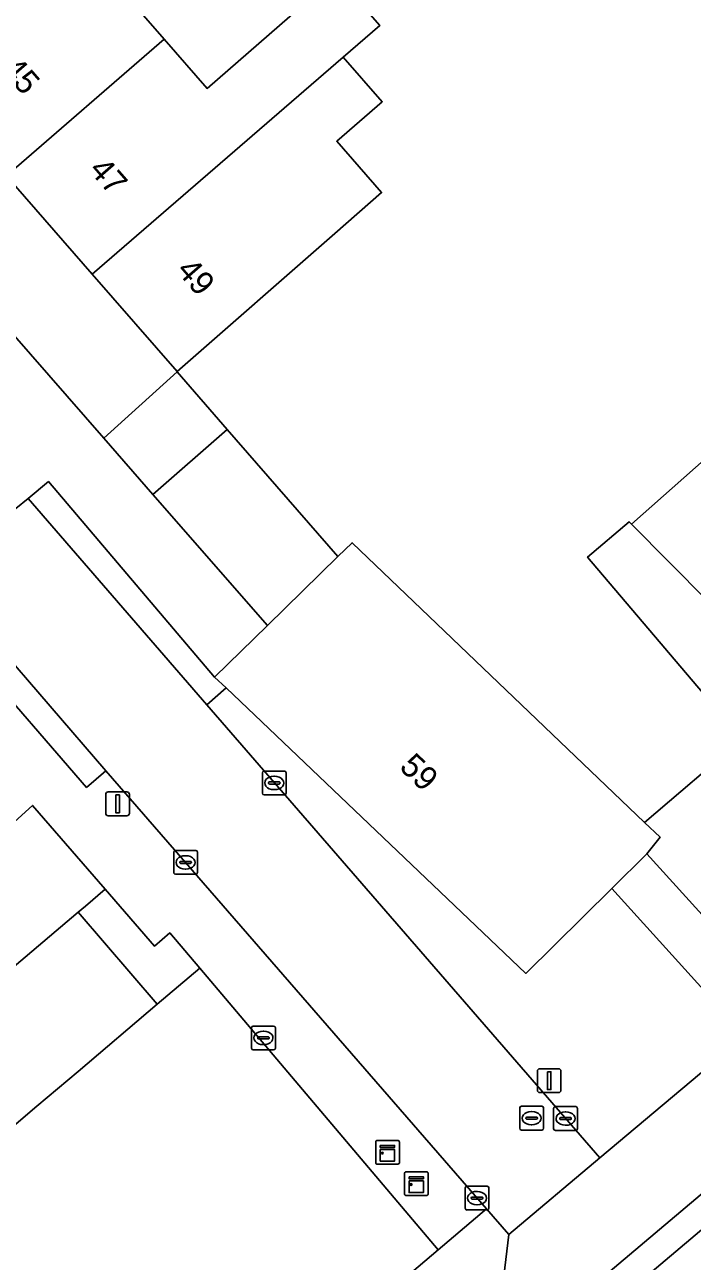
# Model space of a CAD drawing. Extents: x 161772 to 163126, y 383092 to 383917.
# Drawn here: x 162299.8 to 162327.9, y 383240.1 to 383292 of the extents above; entities that cross this region are included whole.
import ezdxf

# ---------------------------------------------------------------- set-up
doc = ezdxf.new("R2010")
doc.units = 0
for name, color, linetype in [('IMGEO_Brandkraan', 7, 'Continuous'), ('IMGEO_Erf', 7, 'Continuous'), ('IMGEO_Groenvoorziening', 7, 'Continuous'), ('IMGEO_Kast', 7, 'Continuous'), ('IMGEO_Kolk', 7, 'Continuous'), ('IMGEO_Lichtmast', 7, 'Continuous'), ('IMGEO_Pand', 7, 'Continuous'), ('IMGEO_Pand_nummerreeks', 7, 'Continuous'), ('IMGEO_Parkeervlak_open', 7, 'Continuous'), ('IMGEO_Rijbaan_lokaal_gesloten', 7, 'Continuous'), ('IMGEO_Rijbaan_lokaal_open', 7, 'Continuous'), ('IMGEO_Rioolput', 7, 'Continuous'), ('IMGEO_Voetpad_open', 7, 'Continuous')]:
    doc.layers.add(name, color=color, linetype=linetype)

msp = doc.modelspace()

# ---------------------------------------------------------------- linework, layer by layer
at = {"layer": 'IMGEO_Brandkraan'}
for p, q in [((162309.339, 383249.074), (162309.339, 383249.926)), ((162309.414, 383250), (162310.266, 383250)), ((162309.827, 383249.78), (162309.852, 383249.78)), ((162310.34, 383249.926), (162310.34, 383249.074)), ((162309.598, 383249.494), (162309.598, 383249.506)), ((162310.036, 383249.457), (162309.638, 383249.457)), ((162309.641, 383249.543), (162310.039, 383249.543)), ((162309.85, 383249.22), (162309.825, 383249.22)), ((162310.082, 383249.506), (162310.082, 383249.494)), ((162310.266, 383249), (162309.414, 383249))]:
    msp.add_line(p, q, dxfattribs=at)
for points in [[(162309.339, 383249.074), (162309.339, 383249.926)], [(162309.414, 383250), (162310.266, 383250)], [(162310.34, 383249.926), (162310.34, 383249.074)], [(162310.266, 383249), (162309.414, 383249)]]:
    msp.add_lwpolyline(points, dxfattribs=at)
for centre, radius, start, end in [((162309.416, 383249.924), 0.0765, 91.552, 178.448), ((162309.416, 383249.924), 0.0765, 91.552, 178.448), ((162310.264, 383249.924), 0.0765, 1.552, 88.448), ((162310.264, 383249.924), 0.0765, 1.552, 88.448), ((162309.416, 383249.076), 0.0765, 181.552, 268.448), ((162309.416, 383249.076), 0.0765, 181.552, 268.448), ((162309.638, 383249.503), 0.0403, 85.8775, 175.7526), ((162309.635, 383249.493), 0.0366, 178.938, 274.7102), ((162310.039, 383249.5), 0.043, 264.8664, 352.4533), ((162310.043, 383249.505), 0.0386, 1.7309, 96.639), ((162310.264, 383249.076), 0.0765, 271.552, 358.448), ((162310.264, 383249.076), 0.0765, 271.552, 358.448)]:
    msp.add_arc(centre, radius, start, end, dxfattribs=at)
for centre, major_axis, ratio, start_param, end_param in [((162309.826, 383249.5), (-0.387, 0.002), 0.722429, 4.712389, 7.853982), ((162309.851, 383249.5), (-0.39, 0.002), 0.717154, 1.570796, 4.712389)]:
    msp.add_ellipse(centre, major_axis=major_axis, ratio=ratio, start_param=start_param, end_param=end_param, dxfattribs=at)
at = {"layer": 'IMGEO_Erf'}
for points in [[(162252.881, 383332.23), (162303.136, 383274.682), (162306.214, 383277.475), (162308.323, 383275.05), (162312.965, 383269.713), (162313.561, 383270.296), (162325.846, 383258.547), (162329.957, 383262.04), (162323.454, 383269.69), (162325.199, 383271.174), (162325.303, 383271.069), (162329.696, 383274.966)], [(162312.908, 383294.095), (162314.724, 383292.009), (162313.193, 383290.687), (162314.828, 383288.809), (162312.921, 383287.15), (162314.804, 383284.994), (162312.839, 383283.278), (162306.214, 383277.491), (162302.648, 383281.576), (162299.052, 383285.694), (162295.571, 383289.681), (162291.955, 383293.823)], [(162303.734, 383293.668), (162305.672, 383291.441), (162307.476, 383289.368), (162311.383, 383292.768)]]:
    msp.add_lwpolyline(points, dxfattribs=at)
at = {"layer": 'IMGEO_Groenvoorziening'}
msp.add_lwpolyline([(162260.746, 383236.819), (162262.673, 383234.333), (162249.167, 383223.416), (162255.614, 383215.381), (162255.715, 383215.467), (162302.061, 383254.778), (162302.361, 383255.033), (162303.194, 383255.746), (162300.139, 383259.267), (162299.079, 383258.296), (162299.322, 383258.018), (162282.509, 383243.795), (162278.634, 383248.351), (162278.475, 383248.213), (162276.626, 383250.42), (162260.416, 383237.219)], close=True, dxfattribs=at)
at = {"layer": 'IMGEO_Kast'}
for p, q in [((162314.555, 383244.276), (162314.555, 383245.117)), ((162314.555, 383245.117), (162314.555, 383244.276)), ((162314.63, 383245.201), (162315.471, 383245.201)), ((162315.471, 383245.201), (162314.63, 383245.201)), ((162315.555, 383245.126), (162315.555, 383244.285)), ((162315.555, 383244.285), (162315.555, 383245.126)), ((162315.48, 383244.201), (162314.639, 383244.201)), ((162314.639, 383244.201), (162315.48, 383244.201)), ((162315.839, 383243.882), (162316.68, 383243.882)), ((162316.68, 383243.882), (162315.839, 383243.882)), ((162315.764, 383242.957), (162315.764, 383243.798)), ((162315.764, 383243.798), (162315.764, 383242.957)), ((162316.764, 383243.807), (162316.764, 383242.966)), ((162316.764, 383242.966), (162316.764, 383243.807)), ((162316.689, 383242.882), (162315.848, 383242.882)), ((162315.848, 383242.882), (162316.689, 383242.882))]:
    msp.add_line(p, q, dxfattribs=at)
for points in [[(162314.75, 383244.991), (162315.35, 383244.991), (162315.35, 383244.906), (162314.75, 383244.906), (162314.75, 383244.991)], [(162314.75, 383244.816), (162315.35, 383244.816), (162315.35, 383244.327), (162314.75, 383244.327), (162314.75, 383244.816)], [(162315.959, 383243.672), (162316.559, 383243.672), (162316.559, 383243.587), (162315.959, 383243.587), (162315.959, 383243.672)], [(162315.959, 383243.497), (162316.559, 383243.497), (162316.559, 383243.008), (162315.959, 383243.008), (162315.959, 383243.497)]]:
    msp.add_lwpolyline(points, dxfattribs=at)
for centre in [(162314.834, 383244.665), (162316.043, 383243.346)]:
    msp.add_circle(centre, 0.0377, dxfattribs=at)
for centre, start, end in [((162314.633, 383245.123), 92.4484, 184.2845), ((162314.633, 383245.123), 92.4484, 184.2845), ((162315.477, 383245.123), 2.4484, 94.2845), ((162315.477, 383245.123), 2.4484, 94.2845), ((162314.633, 383244.279), 182.4484, 274.2845), ((162314.633, 383244.279), 182.4484, 274.2845), ((162315.477, 383244.279), 272.4484, 4.2845), ((162315.477, 383244.279), 272.4484, 4.2845), ((162315.842, 383243.804), 92.4484, 184.2845), ((162315.842, 383243.804), 92.4484, 184.2845), ((162316.686, 383243.804), 2.4484, 94.2845), ((162316.686, 383243.804), 2.4484, 94.2845), ((162315.842, 383242.96), 182.4484, 274.2845), ((162315.842, 383242.96), 182.4484, 274.2845), ((162316.686, 383242.96), 272.4484, 4.2845), ((162316.686, 383242.96), 272.4484, 4.2845)]:
    msp.add_arc(centre, 0.0779, start, end, dxfattribs=at)
at = {"layer": 'IMGEO_Kolk'}
for p, q in [((162309.794, 383259.78), (162309.794, 383260.632)), ((162309.869, 383260.706), (162310.721, 383260.706)), ((162310.282, 383260.486), (162310.307, 383260.486)), ((162310.795, 383260.632), (162310.795, 383259.78)), ((162310.053, 383260.2), (162310.053, 383260.212)), ((162310.491, 383260.163), (162310.093, 383260.163)), ((162310.096, 383260.249), (162310.494, 383260.249)), ((162310.537, 383260.212), (162310.537, 383260.2)), ((162310.721, 383259.706), (162309.869, 383259.706)), ((162310.305, 383259.926), (162310.28, 383259.926)), ((162306.145, 383257.372), (162306.997, 383257.372)), ((162306.07, 383256.446), (162306.07, 383257.298)), ((162306.329, 383256.866), (162306.329, 383256.878)), ((162306.372, 383256.915), (162306.77, 383256.915)), ((162306.558, 383257.152), (162306.583, 383257.152)), ((162306.813, 383256.878), (162306.813, 383256.866)), ((162307.071, 383257.298), (162307.071, 383256.446)), ((162306.997, 383256.372), (162306.145, 383256.372)), ((162306.767, 383256.829), (162306.369, 383256.829)), ((162306.581, 383256.592), (162306.556, 383256.592)), ((162322.031, 383245.689), (162322.031, 383246.541)), ((162322.106, 383246.615), (162322.958, 383246.615)), ((162323.032, 383246.541), (162323.032, 383245.689)), ((162322.29, 383246.109), (162322.29, 383246.121)), ((162322.728, 383246.072), (162322.33, 383246.072)), ((162322.333, 383246.158), (162322.731, 383246.158)), ((162322.519, 383246.395), (162322.544, 383246.395)), ((162322.774, 383246.121), (162322.774, 383246.109)), ((162322.958, 383245.615), (162322.106, 383245.615)), ((162322.542, 383245.835), (162322.517, 383245.835)), ((162318.313, 383242.35), (162318.313, 383243.202)), ((162318.388, 383243.276), (162319.24, 383243.276)), ((162318.615, 383242.819), (162319.013, 383242.819)), ((162318.801, 383243.056), (162318.826, 383243.056)), ((162319.314, 383243.202), (162319.314, 383242.35)), ((162318.572, 383242.77), (162318.572, 383242.782)), ((162319.01, 383242.733), (162318.612, 383242.733)), ((162318.824, 383242.496), (162318.799, 383242.496)), ((162319.056, 383242.782), (162319.056, 383242.77)), ((162319.24, 383242.276), (162318.388, 383242.276))]:
    msp.add_line(p, q, dxfattribs=at)
for points in [[(162309.794, 383259.78), (162309.794, 383260.632)], [(162309.869, 383260.706), (162310.721, 383260.706)], [(162310.795, 383260.632), (162310.795, 383259.78)], [(162310.721, 383259.706), (162309.869, 383259.706)], [(162306.145, 383257.372), (162306.997, 383257.372)], [(162306.07, 383256.446), (162306.07, 383257.298)], [(162307.071, 383257.298), (162307.071, 383256.446)], [(162306.997, 383256.372), (162306.145, 383256.372)], [(162322.031, 383245.689), (162322.031, 383246.541)], [(162322.106, 383246.615), (162322.958, 383246.615)], [(162323.032, 383246.541), (162323.032, 383245.689)], [(162322.958, 383245.615), (162322.106, 383245.615)], [(162318.313, 383242.35), (162318.313, 383243.202)], [(162318.388, 383243.276), (162319.24, 383243.276)], [(162319.314, 383243.202), (162319.314, 383242.35)], [(162319.24, 383242.276), (162318.388, 383242.276)]]:
    msp.add_lwpolyline(points, dxfattribs=at)
for centre, radius, start, end in [((162309.871, 383260.63), 0.0765, 91.552, 178.448), ((162309.871, 383260.63), 0.0765, 91.552, 178.448), ((162310.719, 383260.63), 0.0765, 1.552, 88.448), ((162310.719, 383260.63), 0.0765, 1.552, 88.448), ((162310.093, 383260.209), 0.0403, 85.8775, 175.7526), ((162310.09, 383260.199), 0.0366, 178.938, 274.7102), ((162310.494, 383260.206), 0.043, 264.8664, 352.4533), ((162310.498, 383260.211), 0.0386, 1.7309, 96.639), ((162309.871, 383259.782), 0.0765, 181.552, 268.448), ((162309.871, 383259.782), 0.0765, 181.552, 268.448), ((162310.719, 383259.782), 0.0765, 271.552, 358.448), ((162310.719, 383259.782), 0.0765, 271.552, 358.448), ((162306.147, 383257.296), 0.0765, 91.552, 178.448), ((162306.147, 383257.296), 0.0765, 91.552, 178.448), ((162306.995, 383257.296), 0.0765, 1.552, 88.448), ((162306.995, 383257.296), 0.0765, 1.552, 88.448), ((162306.369, 383256.875), 0.0403, 85.8775, 175.7526), ((162306.366, 383256.865), 0.0366, 178.938, 274.7102), ((162306.77, 383256.872), 0.043, 264.8664, 352.4533), ((162306.774, 383256.877), 0.0386, 1.7309, 96.639), ((162306.147, 383256.448), 0.0765, 181.552, 268.448), ((162306.147, 383256.448), 0.0765, 181.552, 268.448), ((162306.995, 383256.448), 0.0765, 271.552, 358.448), ((162306.995, 383256.448), 0.0765, 271.552, 358.448), ((162322.108, 383246.539), 0.0765, 91.552, 178.448), ((162322.108, 383246.539), 0.0765, 91.552, 178.448), ((162322.956, 383246.539), 0.0765, 1.552, 88.448), ((162322.956, 383246.539), 0.0765, 1.552, 88.448), ((162322.33, 383246.118), 0.0403, 85.8775, 175.7526), ((162322.327, 383246.108), 0.0366, 178.938, 274.7102), ((162322.731, 383246.115), 0.043, 264.8664, 352.4533), ((162322.735, 383246.12), 0.0386, 1.7309, 96.639), ((162322.108, 383245.691), 0.0765, 181.552, 268.448), ((162322.108, 383245.691), 0.0765, 181.552, 268.448), ((162322.956, 383245.691), 0.0765, 271.552, 358.448), ((162322.956, 383245.691), 0.0765, 271.552, 358.448), ((162318.39, 383243.2), 0.0765, 91.552, 178.448), ((162318.39, 383243.2), 0.0765, 91.552, 178.448), ((162318.612, 383242.779), 0.0403, 85.8775, 175.7526), ((162319.017, 383242.781), 0.0386, 1.7309, 96.639), ((162319.238, 383243.2), 0.0765, 1.552, 88.448), ((162319.238, 383243.2), 0.0765, 1.552, 88.448), ((162318.39, 383242.352), 0.0765, 181.552, 268.448), ((162318.39, 383242.352), 0.0765, 181.552, 268.448), ((162318.609, 383242.769), 0.0366, 178.938, 274.7102), ((162319.013, 383242.776), 0.043, 264.8664, 352.4533), ((162319.238, 383242.352), 0.0765, 271.552, 358.448), ((162319.238, 383242.352), 0.0765, 271.552, 358.448)]:
    msp.add_arc(centre, radius, start, end, dxfattribs=at)
for centre, major_axis, ratio, start_param, end_param in [((162310.281, 383260.206), (-0.387, 0.002), 0.722429, 4.712389, 7.853982), ((162310.306, 383260.206), (-0.39, 0.002), 0.717154, 1.570796, 4.712389), ((162306.557, 383256.872), (-0.387, 0.002), 0.722429, 4.712389, 7.853982), ((162306.582, 383256.872), (-0.39, 0.002), 0.717154, 1.570796, 4.712389), ((162322.518, 383246.115), (-0.387, 0.002), 0.722429, 4.712389, 7.853982), ((162322.543, 383246.115), (-0.39, 0.002), 0.717154, 1.570796, 4.712389), ((162318.8, 383242.776), (-0.387, 0.002), 0.722429, 4.712389, 7.853982), ((162318.825, 383242.776), (-0.39, 0.002), 0.717154, 1.570796, 4.712389)]:
    msp.add_ellipse(centre, major_axis=major_axis, ratio=ratio, start_param=start_param, end_param=end_param, dxfattribs=at)
at = {"layer": 'IMGEO_Lichtmast'}
for p, q in [((162303.218, 383258.93), (162303.218, 383259.73)), ((162303.218, 383259.73), (162303.218, 383258.93)), ((162303.318, 383259.83), (162304.108, 383259.83)), ((162304.108, 383259.83), (162303.318, 383259.83)), ((162304.208, 383259.73), (162304.208, 383258.93)), ((162304.208, 383258.93), (162304.208, 383259.73)), ((162304.108, 383258.83), (162303.318, 383258.83)), ((162303.318, 383258.83), (162304.108, 383258.83)), ((162321.347, 383247.306), (162321.347, 383248.106)), ((162321.347, 383248.106), (162321.347, 383247.306)), ((162321.447, 383248.206), (162322.237, 383248.206)), ((162322.237, 383248.206), (162321.447, 383248.206)), ((162322.337, 383248.106), (162322.337, 383247.306)), ((162322.337, 383247.306), (162322.337, 383248.106)), ((162322.237, 383247.206), (162321.447, 383247.206)), ((162321.447, 383247.206), (162322.237, 383247.206))]:
    msp.add_line(p, q, dxfattribs=at)
for points in [[(162303.638, 383259.705), (162303.788, 383259.705), (162303.788, 383258.955), (162303.638, 383258.955), (162303.638, 383259.705)], [(162321.767, 383248.081), (162321.917, 383248.081), (162321.917, 383247.331), (162321.767, 383247.331), (162321.767, 383248.081)]]:
    msp.add_lwpolyline(points, dxfattribs=at)
for centre, start, end in [((162303.318, 383259.73), 90, 180), ((162303.318, 383259.73), 90, 180), ((162304.108, 383259.73), 0, 90), ((162304.108, 383259.73), 360, 90), ((162303.318, 383258.93), 180, 270), ((162303.318, 383258.93), 180, 270), ((162304.108, 383258.93), 270, 0), ((162304.108, 383258.93), 270, 0), ((162321.447, 383248.106), 90, 180), ((162321.447, 383248.106), 90, 180), ((162322.237, 383248.106), 0, 90), ((162322.237, 383248.106), 360, 90), ((162321.447, 383247.306), 180, 270), ((162321.447, 383247.306), 180, 270), ((162322.237, 383247.306), 270, 0), ((162322.237, 383247.306), 270, 0)]:
    msp.add_arc(centre, 0.1, start, end, dxfattribs=at)
at = {"layer": 'IMGEO_Pand'}
for points in [[(162303.734, 383293.668), (162307.657, 383297.082), (162307.29, 383297.504), (162306.11, 383298.861), (162295.571, 383289.681), (162299.052, 383285.694), (162305.672, 383291.441)], [(162313.193, 383290.687), (162314.724, 383292.009), (162312.908, 383294.095), (162311.383, 383292.768), (162307.476, 383289.368), (162305.672, 383291.441), (162299.052, 383285.694), (162302.648, 383281.576)], [(162314.828, 383288.809), (162313.193, 383290.687), (162302.648, 383281.576), (162306.214, 383277.491), (162312.839, 383283.278), (162314.804, 383284.994), (162312.921, 383287.15)], [(162333.008, 383275.992), (162330.731, 383273.836), (162329.696, 383274.966), (162325.303, 383271.069), (162331.67, 383264.649), (162331.304, 383264.297), (162331.866, 383263.812), (162332.636, 383264.517), (162339.126, 383256.895), (162346.265, 383262.997), (162338.57, 383271.481), (162338.004, 383271.019)], [(162325.949, 383257.238), (162331.007, 383251.661), (162331.911, 383250.664), (162338.354, 383256.203), (162331.866, 383263.812), (162331.304, 383264.297), (162331.67, 383264.649), (162325.303, 383271.069), (162325.199, 383271.174), (162323.454, 383269.69), (162329.957, 383262.04), (162325.846, 383258.547), (162326.5, 383257.928)], [(162325.949, 383257.238), (162326.5, 383257.928), (162325.846, 383258.547), (162313.561, 383270.296), (162312.965, 383269.713), (162310.005, 383266.816), (162307.791, 383264.649), (162308.268, 383264.195), (162320.866, 383252.207), (162324.476, 383255.781)]]:
    msp.add_lwpolyline(points, close=True, dxfattribs=at)
msp.add_lwpolyline([(162316.056, 383239.645), (162317.179, 383240.601), (162307.174, 383252.434), (162305.378, 383250.912), (162302.058, 383248.098), (162300.325, 383246.629), (162297.405, 383244.154), (162295.68, 383242.692), (162292.736, 383240.196), (162291.016, 383238.738)], dxfattribs=at)
at = {"layer": 'IMGEO_Parkeervlak_open'}
msp.add_lwpolyline([(162308.323, 383275.05), (162305.198, 383272.321), (162310.005, 383266.816), (162312.965, 383269.713)], close=True, dxfattribs=at)
at = {"layer": 'IMGEO_Rijbaan_lokaal_gesloten'}
msp.add_lwpolyline([(162332.127, 383244.723), (162325.904, 383239.465), (162320.2, 383234.655), (162319.047, 383233.682), (162316.264, 383231.344), (162309.075, 383225.29), (162301.935, 383219.268), (162293.943, 383212.532), (162285.931, 383205.773), (162277.016, 383198.26), (162276.765, 383198.05), (162272.711, 383194.654), (162271.165, 383193.347), (162262.524, 383186.021), (162261.398, 383185.06), (162253.282, 383178.106)], dxfattribs=at)
at = {"layer": 'IMGEO_Rijbaan_lokaal_open'}
msp.add_lwpolyline([(162308.323, 383275.05), (162306.214, 383277.475), (162303.136, 383274.682), (162305.198, 383272.321)], close=True, dxfattribs=at)
at = {"layer": 'IMGEO_Rioolput'}
for p, q in [((162320.606, 383245.707), (162320.606, 383246.559)), ((162320.681, 383246.633), (162321.533, 383246.633)), ((162321.607, 383246.559), (162321.607, 383245.707)), ((162320.865, 383246.127), (162320.865, 383246.139)), ((162321.303, 383246.09), (162320.905, 383246.09)), ((162320.908, 383246.176), (162321.306, 383246.176)), ((162321.094, 383246.413), (162321.119, 383246.413)), ((162321.349, 383246.139), (162321.349, 383246.127)), ((162321.533, 383245.633), (162320.681, 383245.633)), ((162321.117, 383245.853), (162321.092, 383245.853))]:
    msp.add_line(p, q, dxfattribs=at)
for points in [[(162320.606, 383245.707), (162320.606, 383246.559)], [(162320.681, 383246.633), (162321.533, 383246.633)], [(162321.607, 383246.559), (162321.607, 383245.707)], [(162321.533, 383245.633), (162320.681, 383245.633)]]:
    msp.add_lwpolyline(points, dxfattribs=at)
for centre, radius, start, end in [((162320.683, 383246.557), 0.0765, 91.552, 178.448), ((162320.683, 383246.557), 0.0765, 91.552, 178.448), ((162321.531, 383246.557), 0.0765, 1.552, 88.448), ((162321.531, 383246.557), 0.0765, 1.552, 88.448), ((162320.905, 383246.136), 0.0403, 85.8775, 175.7526), ((162320.902, 383246.126), 0.0366, 178.938, 274.7102), ((162321.306, 383246.133), 0.043, 264.8664, 352.4533), ((162321.31, 383246.138), 0.0386, 1.7309, 96.639), ((162320.683, 383245.709), 0.0765, 181.552, 268.448), ((162320.683, 383245.709), 0.0765, 181.552, 268.448), ((162321.531, 383245.709), 0.0765, 271.552, 358.448), ((162321.531, 383245.709), 0.0765, 271.552, 358.448)]:
    msp.add_arc(centre, radius, start, end, dxfattribs=at)
for centre, major_axis, ratio, start_param, end_param in [((162321.093, 383246.133), (-0.387, 0.002), 0.722429, 4.712389, 7.853982), ((162321.118, 383246.133), (-0.39, 0.002), 0.717154, 1.570796, 4.712389)]:
    msp.add_ellipse(centre, major_axis=major_axis, ratio=ratio, start_param=start_param, end_param=end_param, dxfattribs=at)
at = {"layer": 'IMGEO_Voetpad_open'}
for points in [[(162299.442, 383271.736), (162299.952, 383272.153), (162300.808, 383272.859), (162307.791, 383264.649), (162310.005, 383266.816), (162305.198, 383272.321), (162303.136, 383274.682), (162252.881, 383332.23)], [(162257.559, 383308.056), (162295.504, 383264.551), (162296.453, 383263.424), (162295.458, 383262.571), (162295.7, 383262.29), (162293.597, 383260.51), (162297.033, 383256.586), (162299.079, 383258.296), (162300.139, 383259.267), (162303.194, 383255.746), (162305.261, 383253.36), (162305.907, 383253.909), (162307.174, 383252.434), (162317.179, 383240.601), (162319.205, 383242.326), (162303.222, 383260.718)], [(162296.578, 383268.395), (162298.528, 383266.146), (162303.222, 383260.718), (162319.205, 383242.326), (162320.145, 383241.245), (162323.973, 383244.46), (162307.468, 383263.492), (162299.952, 383272.153), (162299.442, 383271.736)], [(162303.222, 383260.718), (162302.408, 383260.021), (162297.677, 383265.473), (162298.528, 383266.146), (162296.578, 383268.395)], [(162330.077, 383249.586), (162323.973, 383244.46), (162320.145, 383241.245), (162319.458, 383235.533), (162328.629, 383243.275)], [(162319.458, 383235.533), (162320.145, 383241.245), (162319.205, 383242.326), (162317.179, 383240.601), (162316.056, 383239.645)]]:
    msp.add_lwpolyline(points, dxfattribs=at)
for points in [[(162300.808, 383272.859), (162299.952, 383272.153), (162307.468, 383263.492), (162308.268, 383264.195), (162307.791, 383264.649)], [(162303.222, 383260.718), (162298.528, 383266.146), (162297.677, 383265.473), (162302.408, 383260.021)], [(162324.476, 383255.781), (162320.866, 383252.207), (162308.268, 383264.195), (162307.468, 383263.492), (162323.973, 383244.46), (162330.077, 383249.586)], [(162325.949, 383257.238), (162324.476, 383255.781), (162330.077, 383249.586), (162330.334, 383249.303), (162331.911, 383250.664), (162331.007, 383251.661)], [(162302.061, 383254.778), (162305.378, 383250.912), (162307.174, 383252.434), (162305.907, 383253.909), (162305.261, 383253.36), (162303.194, 383255.746), (162302.361, 383255.033)], [(162255.715, 383215.467), (162255.614, 383215.381), (162258.791, 383211.421), (162263.089, 383215.064), (162264.825, 383216.536), (162267.759, 383219.023), (162269.487, 383220.488), (162272.397, 383222.955), (162274.125, 383224.42), (162277.054, 383226.902), (162278.784, 383228.369), (162281.706, 383230.846), (162283.44, 383232.315), (162286.369, 383234.799), (162288.094, 383236.261), (162291.016, 383238.738), (162292.736, 383240.196), (162295.68, 383242.692), (162297.405, 383244.154), (162300.325, 383246.629), (162302.058, 383248.098), (162305.378, 383250.912), (162302.061, 383254.778)], [(162325.904, 383239.465), (162332.127, 383244.723), (162331.386, 383245.602), (162328.629, 383243.275), (162319.458, 383235.533), (162320.2, 383234.655)]]:
    msp.add_lwpolyline(points, close=True, dxfattribs=at)

# ---------------------------------------------------------------- texts
at = {"layer": 'IMGEO_Pand_nummerreeks'}
for s, rotation, p in [('45', 311.0293, (162298.796, 383290.156)), ('47', 311.0293, (162302.472, 383285.932)), ('49', 311.0293, (162306.148, 383281.708)), ('59', 316.022, (162315.506, 383260.826))]:
    msp.add_text(s, height=1, rotation=rotation, dxfattribs=at).set_placement(p)

doc.saveas('drawing.dxf')
